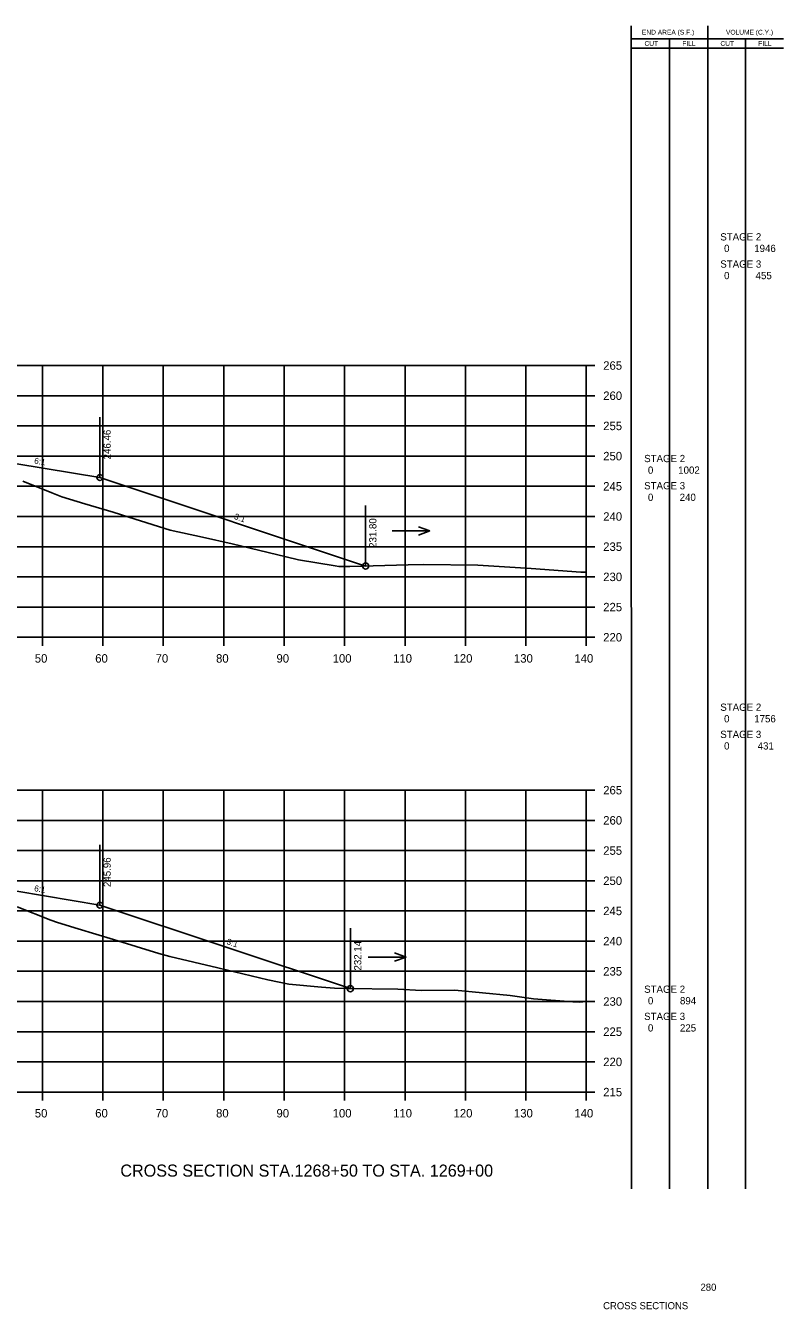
# Model space of a CAD drawing. Extents: x 1342547 to 1344156, y -1532351 to -1517216.
# Drawn here: x 1342750.1 to 1342875.5, y -1524473.6 to -1524261 of the extents above; entities that cross this region are included whole.
import ezdxf

# ---------------------------------------------------------------- set-up
doc = ezdxf.new("R2010")
doc.units = 0
for name, color, linetype in [('Level 2', 7, 'Continuous'), ('R_Axis', 7, 'Continuous'), ('R_Axis Annot', 7, 'Continuous'), ('R_Border Notes', 7, 'Continuous'), ('R_Draft', 7, 'Continuous'), ('R_Exist Surface', 7, 'Continuous'), ('R_Fin Surface', 7, 'Continuous'), ('R_Grid', 7, 'Continuous'), ('R_No Plot', 7, 'Continuous'), ('R_Water', 7, 'Continuous'), ('R_Xsect Elev', 7, 'Continuous'), ('R_Xsect Slope', 7, 'Continuous')]:
    doc.layers.add(name, color=color, linetype=linetype)

msp = doc.modelspace()

# ---------------------------------------------------------------- linework, layer by layer
at = {"layer": 'Level 2'}
for p, q in [((1342850.33, -1524453.64), (1342850.32, -1524261.04)), ((1342862.99, -1524453.64), (1342862.99, -1524261.04)), ((1342850.32, -1524263.2), (1342863.59, -1524263.2)), ((1342856.66, -1524453.64), (1342856.66, -1524263.2)), ((1342863.59, -1524263.2), (1342875.48, -1524263.2)), ((1342869.23, -1524453.64), (1342869.23, -1524263.2)), ((1342850.32, -1524264.76), (1342863.59, -1524264.76)), ((1342863.59, -1524264.76), (1342875.48, -1524264.76))]:
    msp.add_line(p, q, dxfattribs=at)
at = {"layer": 'R_Axis'}
for p, q in [((1342842.87, -1524362.32), (1342842.87, -1524317.32)), ((1342844.27, -1524317.32), (1342842.87, -1524317.32)), ((1342844.27, -1524322.32), (1342842.87, -1524322.32)), ((1342844.27, -1524327.32), (1342842.87, -1524327.32)), ((1342844.27, -1524332.32), (1342842.87, -1524332.32)), ((1342844.27, -1524337.32), (1342842.87, -1524337.32)), ((1342844.27, -1524342.32), (1342842.87, -1524342.32)), ((1342844.27, -1524347.32), (1342842.87, -1524347.32)), ((1342844.27, -1524352.32), (1342842.87, -1524352.32)), ((1342844.27, -1524357.32), (1342842.87, -1524357.32)), ((1342562.87, -1524362.32), (1342842.87, -1524362.32)), ((1342752.87, -1524363.72), (1342752.87, -1524362.32)), ((1342762.87, -1524363.72), (1342762.87, -1524362.32)), ((1342772.87, -1524363.72), (1342772.87, -1524362.32)), ((1342782.87, -1524363.72), (1342782.87, -1524362.32)), ((1342792.87, -1524363.72), (1342792.87, -1524362.32)), ((1342802.87, -1524363.72), (1342802.87, -1524362.32)), ((1342812.87, -1524363.72), (1342812.87, -1524362.32)), ((1342822.87, -1524363.72), (1342822.87, -1524362.32)), ((1342832.87, -1524363.72), (1342832.87, -1524362.32)), ((1342842.87, -1524363.72), (1342842.87, -1524362.32)), ((1342844.27, -1524362.32), (1342842.87, -1524362.32)), ((1342842.87, -1524437.64), (1342842.87, -1524387.64)), ((1342844.27, -1524387.64), (1342842.87, -1524387.64)), ((1342844.27, -1524392.64), (1342842.87, -1524392.64)), ((1342844.27, -1524397.64), (1342842.87, -1524397.64)), ((1342844.27, -1524402.64), (1342842.87, -1524402.64)), ((1342844.27, -1524407.64), (1342842.87, -1524407.64)), ((1342844.27, -1524412.64), (1342842.87, -1524412.64)), ((1342844.27, -1524417.64), (1342842.87, -1524417.64)), ((1342844.27, -1524422.64), (1342842.87, -1524422.64)), ((1342844.27, -1524427.64), (1342842.87, -1524427.64)), ((1342844.27, -1524432.64), (1342842.87, -1524432.64)), ((1342562.87, -1524437.64), (1342842.87, -1524437.64)), ((1342752.87, -1524439.04), (1342752.87, -1524437.64)), ((1342762.87, -1524439.04), (1342762.87, -1524437.64)), ((1342772.87, -1524439.04), (1342772.87, -1524437.64)), ((1342782.87, -1524439.04), (1342782.87, -1524437.64)), ((1342792.87, -1524439.04), (1342792.87, -1524437.64)), ((1342802.87, -1524439.04), (1342802.87, -1524437.64)), ((1342812.87, -1524439.04), (1342812.87, -1524437.64)), ((1342822.87, -1524439.04), (1342822.87, -1524437.64)), ((1342832.87, -1524439.04), (1342832.87, -1524437.64)), ((1342842.87, -1524439.04), (1342842.87, -1524437.64)), ((1342844.27, -1524437.64), (1342842.87, -1524437.64))]:
    msp.add_line(p, q, dxfattribs=at)
at = {"layer": 'R_Exist Surface'}
for points in [[(1342749.61, -1524336.46), (1342754.41, -1524338.4), (1342756.06, -1524339.05), (1342759.89, -1524340.22), (1342764.55, -1524341.62), (1342767.17, -1524342.42), (1342774.03, -1524344.56), (1342779.35, -1524345.75), (1342784.25, -1524346.87), (1342793.2, -1524349.02), (1342795.25, -1524349.51), (1342801.3, -1524350.5), (1342801.94, -1524350.59), (1342803.74, -1524350.59), (1342813.4, -1524350.32), (1342815.92, -1524350.29), (1342824.94, -1524350.38), (1342833.77, -1524350.95), (1342841.95, -1524351.52), (1342842.87, -1524351.54)], [(1342748.68, -1524406.96), (1342754.23, -1524409.15), (1342755.38, -1524409.58), (1342758.79, -1524410.63), (1342764.6, -1524412.39), (1342772.14, -1524414.67), (1342773.34, -1524415.02), (1342773.93, -1524415.18), (1342781.87, -1524417.04), (1342790.18, -1524419.05), (1342793.66, -1524419.77), (1342799.06, -1524420.29), (1342801.22, -1524420.44), (1342803.12, -1524420.5), (1342811.69, -1524420.6), (1342815.6, -1524420.81), (1342821.13, -1524420.75), (1342830.28, -1524421.66), (1342834.16, -1524422.17), (1342840.65, -1524422.67), (1342841.73, -1524422.76), (1342842.87, -1524422.65)]]:
    msp.add_lwpolyline(points, dxfattribs=at)
at = {"layer": 'R_Fin Surface'}
for points in [[(1342599.5, -1524350.48), (1342643.37, -1524335.86), (1342657.09, -1524333.58), (1342665.37, -1524332.2), (1342671.37, -1524331.96), (1342673.37, -1524331.92), (1342702.87, -1524331.33), (1342732.37, -1524331.92), (1342734.37, -1524331.96), (1342740.37, -1524332.2), (1342748.64, -1524333.58), (1342762.37, -1524335.86), (1342806.34, -1524350.52)], [(1342603.09, -1524420.1), (1342643.37, -1524406.68), (1342657.09, -1524404.39), (1342665.37, -1524403.01), (1342671.37, -1524402.77), (1342673.37, -1524402.73), (1342702.87, -1524402.14), (1342732.37, -1524402.73), (1342734.37, -1524402.77), (1342740.37, -1524403.01), (1342748.64, -1524404.39), (1342762.37, -1524406.68), (1342803.84, -1524420.51)]]:
    msp.add_lwpolyline(points, dxfattribs=at)
at = {"layer": 'R_Grid'}
for p, q in [((1342562.87, -1524317.32), (1342842.87, -1524317.32)), ((1342752.87, -1524362.32), (1342752.87, -1524317.32)), ((1342762.87, -1524362.32), (1342762.87, -1524317.32)), ((1342772.87, -1524362.32), (1342772.87, -1524317.32)), ((1342782.87, -1524362.32), (1342782.87, -1524317.32)), ((1342792.87, -1524362.32), (1342792.87, -1524317.32)), ((1342802.87, -1524362.32), (1342802.87, -1524317.32)), ((1342812.87, -1524362.32), (1342812.87, -1524317.32)), ((1342822.87, -1524362.32), (1342822.87, -1524317.32)), ((1342832.87, -1524362.32), (1342832.87, -1524317.32)), ((1342842.87, -1524362.32), (1342842.87, -1524317.32)), ((1342562.87, -1524322.32), (1342842.87, -1524322.32)), ((1342562.87, -1524327.32), (1342842.87, -1524327.32)), ((1342562.87, -1524332.32), (1342842.87, -1524332.32)), ((1342562.87, -1524337.32), (1342842.87, -1524337.32)), ((1342562.87, -1524342.32), (1342842.87, -1524342.32)), ((1342562.87, -1524347.32), (1342842.87, -1524347.32)), ((1342562.87, -1524352.32), (1342842.87, -1524352.32)), ((1342562.87, -1524357.32), (1342842.87, -1524357.32)), ((1342562.87, -1524362.32), (1342842.87, -1524362.32)), ((1342562.87, -1524387.64), (1342842.87, -1524387.64)), ((1342752.87, -1524437.64), (1342752.87, -1524387.64)), ((1342762.87, -1524437.64), (1342762.87, -1524387.64)), ((1342772.87, -1524437.64), (1342772.87, -1524387.64)), ((1342782.87, -1524437.64), (1342782.87, -1524387.64)), ((1342792.87, -1524437.64), (1342792.87, -1524387.64)), ((1342802.87, -1524437.64), (1342802.87, -1524387.64)), ((1342812.87, -1524437.64), (1342812.87, -1524387.64)), ((1342822.87, -1524437.64), (1342822.87, -1524387.64)), ((1342832.87, -1524437.64), (1342832.87, -1524387.64)), ((1342842.87, -1524437.64), (1342842.87, -1524387.64)), ((1342562.87, -1524392.64), (1342842.87, -1524392.64)), ((1342562.87, -1524397.64), (1342842.87, -1524397.64)), ((1342562.87, -1524402.64), (1342842.87, -1524402.64)), ((1342562.87, -1524407.64), (1342842.87, -1524407.64)), ((1342562.87, -1524412.64), (1342842.87, -1524412.64)), ((1342562.87, -1524417.64), (1342842.87, -1524417.64)), ((1342562.87, -1524422.64), (1342842.87, -1524422.64)), ((1342562.87, -1524427.64), (1342842.87, -1524427.64)), ((1342562.87, -1524432.64), (1342842.87, -1524432.64)), ((1342562.87, -1524437.64), (1342842.87, -1524437.64))]:
    msp.add_line(p, q, dxfattribs=at)
at = {"layer": 'R_No Plot'}
for centre in [(1342762.37, -1524335.86), (1342806.34, -1524350.52), (1342762.37, -1524406.68), (1342803.84, -1524420.51)]:
    msp.add_circle(centre, 0.5, dxfattribs=at)
at = {"layer": 'R_Water'}
for p, q in [((1342810.72, -1524344.72), (1342817, -1524344.72)), ((1342817, -1524344.72), (1342815.08, -1524344.02)), ((1342817, -1524344.72), (1342815.08, -1524345.42)), ((1342806.78, -1524415.27), (1342813.06, -1524415.27)), ((1342813.06, -1524415.27), (1342811.14, -1524414.57)), ((1342813.06, -1524415.27), (1342811.14, -1524415.97))]:
    msp.add_line(p, q, dxfattribs=at)
at = {"layer": 'R_Xsect Elev'}
for p, q in [((1342762.37, -1524335.86), (1342762.37, -1524325.86)), ((1342806.34, -1524350.52), (1342806.34, -1524340.52)), ((1342762.37, -1524406.68), (1342762.37, -1524396.68)), ((1342803.84, -1524420.51), (1342803.84, -1524410.51))]:
    msp.add_line(p, q, dxfattribs=at)

# ---------------------------------------------------------------- texts
at = {"layer": 'Level 2'}
for s, height, p in [('END AREA (S.F.)', 0.7937, (1342852.08, -1524262.52)), ('VOLUME (C.Y.)', 0.7937, (1342865.99, -1524262.52)), ('CUT', 0.794, (1342852.5, -1524264.38)), ('FILL', 0.794, (1342858.76, -1524264.38)), ('CUT', 0.794, (1342865.07, -1524264.38)), ('FILL', 0.794, (1342871.33, -1524264.38)), (' STAGE 2 ', 1.2, (1342864.6, -1524296.61)), ('0', 1.2, (1342865.67, -1524298.52)), ('1946', 1.2, (1342870.66, -1524298.52)), (' STAGE 3 ', 1.2, (1342864.6, -1524301.11)), ('0', 1.2, (1342865.67, -1524303.02)), ('455', 1.2, (1342870.89, -1524303.02)), (' STAGE 2 ', 1.2, (1342852, -1524333.32)), ('0', 1.2, (1342853.07, -1524335.24)), ('1002', 1.2, (1342858.08, -1524335.24)), (' STAGE 3 ', 1.2, (1342852, -1524337.82)), ('0', 1.2, (1342853.07, -1524339.74)), ('240', 1.2, (1342858.32, -1524339.74)), (' STAGE 2 ', 1.2, (1342864.6, -1524374.5)), ('0', 1.2, (1342865.67, -1524376.41)), ('1756', 1.2, (1342870.66, -1524376.41)), (' STAGE 3 ', 1.2, (1342864.6, -1524379)), ('0', 1.2, (1342865.67, -1524380.91)), ('431', 1.2, (1342871.23, -1524380.91)), (' STAGE 2 ', 1.2, (1342852, -1524421.2)), ('0', 1.2, (1342853.07, -1524423.11)), ('894', 1.2, (1342858.37, -1524423.11)), (' STAGE 3 ', 1.2, (1342852, -1524425.7)), ('0', 1.2, (1342853.07, -1524427.61)), ('225', 1.2, (1342858.37, -1524427.61))]:
    msp.add_text(s, height=height, dxfattribs=at).set_placement(p)
at = {"layer": 'R_Axis Annot'}
for s, p in [('265', (1342845.67, -1524318.02)), ('260', (1342845.67, -1524323.02)), ('255', (1342845.67, -1524328.02)), ('250', (1342845.67, -1524333.02)), ('245', (1342845.67, -1524338.02)), ('240', (1342845.67, -1524343.02)), ('235', (1342845.67, -1524348.02)), ('230', (1342845.67, -1524353.02)), ('225', (1342845.67, -1524358.02)), ('220', (1342845.67, -1524363.02)), ('50', (1342751.6, -1524366.52)), ('60', (1342761.6, -1524366.52)), ('70', (1342771.6, -1524366.52)), ('80', (1342781.6, -1524366.52)), ('90', (1342791.6, -1524366.52)), ('100', (1342800.9, -1524366.52)), ('110', (1342810.9, -1524366.52)), ('120', (1342820.9, -1524366.52)), ('130', (1342830.9, -1524366.52)), ('140', (1342840.9, -1524366.52)), ('265', (1342845.67, -1524388.34)), ('260', (1342845.67, -1524393.34)), ('255', (1342845.67, -1524398.34)), ('250', (1342845.67, -1524403.34)), ('245', (1342845.67, -1524408.34)), ('240', (1342845.67, -1524413.34)), ('235', (1342845.67, -1524418.34)), ('230', (1342845.67, -1524423.34)), ('225', (1342845.67, -1524428.34)), ('220', (1342845.67, -1524433.34)), ('215', (1342845.67, -1524438.34)), ('50', (1342751.6, -1524441.84)), ('60', (1342761.6, -1524441.84)), ('70', (1342771.6, -1524441.84)), ('80', (1342781.6, -1524441.84)), ('90', (1342791.6, -1524441.84)), ('100', (1342800.9, -1524441.84)), ('110', (1342810.9, -1524441.84)), ('120', (1342820.9, -1524441.84)), ('130', (1342830.9, -1524441.84)), ('140', (1342840.9, -1524441.84))]:
    msp.add_text(s, height=1.4, dxfattribs=at).set_placement(p)
at = {"layer": 'R_Border Notes'}
for s, height, p in [('280', 1.178, (1342861.77, -1524470.54)), ('CROSS SECTIONS', 1.1775, (1342845.65, -1524473.6))]:
    msp.add_text(s, height=height, dxfattribs=at).set_placement(p)
at = {"layer": 'R_Draft'}
msp.add_text('CROSS SECTION STA.1268+50 TO STA. 1269+00', height=2, dxfattribs=at).set_placement((1342765.76, -1524451.64))
at = {"layer": 'R_Xsect Elev'}
for s, p in [('246.46', (1342764.17, -1524332.86)), ('231.80', (1342808.14, -1524347.52)), ('245.96', (1342764.17, -1524403.68)), ('232.14', (1342805.64, -1524417.51))]:
    msp.add_text(s, height=1.2, rotation=90, dxfattribs=at).set_placement(p)
at = {"layer": 'R_Xsect Slope'}
for s, rotation, p in [('6:1', 350.5377, (1342751.45, -1524333.54)), ('3:1', 341.5651, (1342784.51, -1524342.72)), ('6:1', 350.5377, (1342751.45, -1524404.35)), ('3:1', 341.5651, (1342783.26, -1524413.12))]:
    msp.add_text(s, height=1, rotation=rotation, dxfattribs=at).set_placement(p)

doc.saveas('drawing.dxf')
